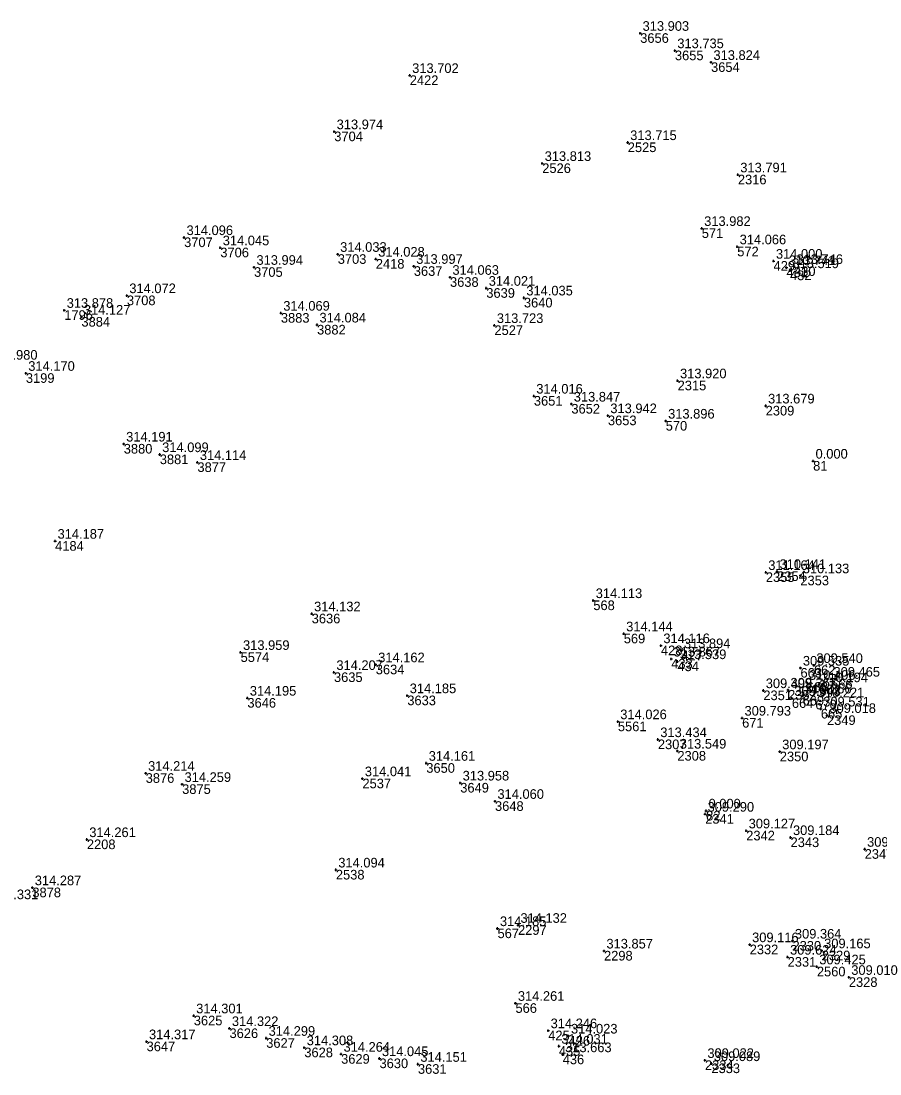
# Model space of a CAD drawing. Extents: x -829398 to -819400, y -1074439 to -1067977.
# Drawn here: x -820526 to -820418.9, y -1068994.8 to -1068863.4 of the extents above; entities that cross this region are included whole.
import ezdxf

# ---------------------------------------------------------------- set-up
doc = ezdxf.new("R2010")
doc.units = 0
for name, color, linetype in [('Vrstva 60', 7, 'Continuous'), ('Vrstva 61', 7, 'Continuous'), ('Čísla bodů_doměření_2012', 7, 'Continuous')]:
    doc.layers.add(name, color=color, linetype=linetype)

# ---------------------------------------------------------------- blocks, each defined once
blk = doc.blocks.new('BOD')
at = {"layer": 'Čísla bodů_doměření_2012'}
for p, q in [((-0.15, 0), (0.15, 0)), ((0, -0.15), (0, 0.15))]:
    blk.add_line(p, q, dxfattribs=at)

msp = doc.modelspace()

# ---------------------------------------------------------------- block references
at = {"layer": 'Vrstva 60'}
for p in [(-820448.76, -1068864.957), (-820444.431, -1068867.121), (-820439.922, -1068868.583), (-820477.502, -1068870.214), (-820486.92, -1068877.224), (-820450.309, -1068878.581), (-820460.976, -1068881.185), (-820436.576, -1068882.608), (-820441.081, -1068889.293), (-820505.647, -1068890.43), (-820501.131, -1068891.703), (-820436.657, -1068891.581), (-820486.484, -1068892.521), (-820481.735, -1068893.12), (-820496.924, -1068894.14), (-820476.998, -1068894.018), (-820432.13, -1068893.372), (-820430.516, -1068894.183), (-820430.072, -1068894.555), (-820429.571, -1068894.029), (-820472.482, -1068895.387), (-820467.955, -1068896.753), (-820512.782, -1068897.674), (-820463.265, -1068897.958), (-820520.591, -1068899.505), (-820493.577, -1068899.857), (-820518.453, -1068900.348), (-820489.063, -1068901.33), (-820466.941, -1068901.398), (-820525.383, -1068907.363), (-820444.093, -1068908.291), (-820462.022, -1068910.202), (-820457.345, -1068911.193), (-820433.111, -1068911.431), (-820452.786, -1068912.643), (-820445.579, -1068913.317), (-820513.176, -1068916.181), (-820508.682, -1068917.499), (-820503.985, -1068918.479), (-820427.19, -1068918.31), (-820521.732, -1068928.298), (-820433.086, -1068932.198), (-820431.679, -1068932.072), (-820428.781, -1068932.608), (-820454.608, -1068935.706), (-820489.734, -1068937.354), (-820450.81, -1068939.848), (-820446.172, -1068941.328), (-820498.599, -1068942.172), (-820444.891, -1068942.988), (-820443.612, -1068941.957), (-820481.74, -1068943.708), (-820444.115, -1068943.317), (-820428.77, -1068944.123), (-820427.09, -1068943.794), (-820486.956, -1068944.671), (-820424.952, -1068945.504), (-820433.4, -1068946.936), (-820430.312, -1068946.863), (-820428.006, -1068945.9), (-820426.454, -1068946.198), (-820497.754, -1068947.87), (-820477.807, -1068947.565), (-820429.84, -1068947.903), (-820428.502, -1068947.6), (-820426.916, -1068948.079), (-820426.228, -1068949.223), (-820451.545, -1068950.808), (-820436.047, -1068950.364), (-820425.461, -1068950.033), (-820446.554, -1068953.047), (-820444.121, -1068954.474), (-820431.348, -1068954.559), (-820475.44, -1068955.994), (-820510.439, -1068957.248), (-820505.89, -1068958.634), (-820483.406, -1068957.924), (-820471.204, -1068958.456), (-820466.868, -1068960.745), (-820440.655, -1068962.346), (-820440.53, -1068961.94), (-820517.774, -1068965.517), (-820435.535, -1068964.429), (-820430.006, -1068965.262), (-820420.761, -1068966.72), (-820486.716, -1068969.303), (-820524.574, -1068971.514), (-820466.557, -1068976.616), (-820463.999, -1068976.208), (-820435.105, -1068978.623), (-820429.764, -1068978.173), (-820453.272, -1068979.408), (-820426.117, -1068979.38), (-820430.371, -1068980.178), (-820426.724, -1068981.385), (-820422.734, -1068982.7), (-820464.316, -1068985.936), (-820504.44, -1068987.492), (-820499.987, -1068989.079), (-820495.405, -1068990.296), (-820460.232, -1068989.35), (-820457.692, -1068990.015), (-820510.327, -1068990.723), (-820490.654, -1068991.47), (-820458.903, -1068991.288), (-820486.064, -1068992.282), (-820481.274, -1068992.832), (-820458.427, -1068992.341), (-820440.68, -1068993.057), (-820476.481, -1068993.538), (-820439.881, -1068993.45)]:
    msp.add_blockref('BOD', p, dxfattribs=at)

# ---------------------------------------------------------------- texts
for s, p in [('3656', (-820448.76, -1068866.157)), ('3655', (-820444.431, -1068868.321)), ('3654', (-820439.922, -1068869.783)), ('2422', (-820477.502, -1068871.414)), ('3704', (-820486.92, -1068878.424)), ('2525', (-820450.309, -1068879.781)), ('2526', (-820460.976, -1068882.385)), ('2316', (-820436.576, -1068883.808)), ('3707', (-820505.647, -1068891.63)), ('571', (-820441.081, -1068890.493)), ('3706', (-820501.131, -1068892.903)), ('572', (-820436.657, -1068892.781)), ('3703', (-820486.484, -1068893.721)), ('2418', (-820481.735, -1068894.32)), ('3705', (-820496.924, -1068895.34)), ('3637', (-820476.998, -1068895.218)), ('429', (-820432.13, -1068894.572)), ('431', (-820430.516, -1068895.383)), ('430', (-820429.571, -1068895.229)), ('3638', (-820472.482, -1068896.587)), ('432', (-820430.072, -1068895.755)), ('3639', (-820467.955, -1068897.953)), ('3708', (-820512.782, -1068898.874)), ('3640', (-820463.265, -1068899.158)), ('1796', (-820520.591, -1068900.705)), ('3884', (-820518.453, -1068901.548)), ('3883', (-820493.577, -1068901.057)), ('3882', (-820489.063, -1068902.53)), ('2527', (-820466.941, -1068902.598)), ('3199', (-820525.383, -1068908.563)), ('2315', (-820444.093, -1068909.491)), ('3651', (-820462.022, -1068911.402)), ('3652', (-820457.345, -1068912.393)), ('2309', (-820433.111, -1068912.631)), ('3653', (-820452.786, -1068913.843)), ('570', (-820445.579, -1068914.517)), ('3880', (-820513.176, -1068917.381)), ('3881', (-820508.682, -1068918.699)), ('3877', (-820503.985, -1068919.679)), ('81', (-820427.19, -1068919.51)), ('4184', (-820521.732, -1068929.498)), ('2355', (-820433.086, -1068933.398)), ('2354', (-820431.679, -1068933.272)), ('2353', (-820428.781, -1068933.808)), ('568', (-820454.608, -1068936.906)), ('3636', (-820489.734, -1068938.554)), ('569', (-820450.81, -1068941.048)), ('428', (-820446.172, -1068942.528)), ('5574', (-820498.599, -1068943.372)), ('433', (-820444.891, -1068944.188)), ('427', (-820443.612, -1068943.157)), ('3634', (-820481.74, -1068944.908)), ('434', (-820444.115, -1068944.517)), ('663', (-820428.77, -1068945.323)), ('662', (-820427.09, -1068944.994)), ('3635', (-820486.956, -1068945.871)), ('666', (-820424.952, -1068946.704)), ('2351', (-820433.4, -1068948.136)), ('2352', (-820430.312, -1068948.063)), ('668', (-820428.006, -1068947.1)), ('667', (-820426.454, -1068947.398)), ('3646', (-820497.754, -1068949.07)), ('3633', (-820477.807, -1068948.765)), ('664', (-820429.84, -1068949.103)), ('669', (-820428.502, -1068948.8)), ('670', (-820426.916, -1068949.279)), ('665', (-820426.228, -1068950.423)), ('5561', (-820451.545, -1068952.008)), ('671', (-820436.047, -1068951.564)), ('2349', (-820425.461, -1068951.233)), ('2307', (-820446.554, -1068954.247)), ('2308', (-820444.121, -1068955.674)), ('2350', (-820431.348, -1068955.759)), ('3650', (-820475.44, -1068957.194)), ('3876', (-820510.439, -1068958.448)), ('3875', (-820505.89, -1068959.834)), ('2537', (-820483.406, -1068959.124)), ('3649', (-820471.204, -1068959.656)), ('3648', (-820466.868, -1068961.945)), ('2341', (-820440.655, -1068963.546)), ('82', (-820440.53, -1068963.14)), ('2342', (-820435.535, -1068965.629)), ('2343', (-820430.006, -1068966.462)), ('2208', (-820517.774, -1068966.717)), ('2347', (-820420.761, -1068967.92)), ('2538', (-820486.716, -1068970.503)), ('3878', (-820524.574, -1068972.714)), ('567', (-820466.557, -1068977.816)), ('2297', (-820463.999, -1068977.408)), ('2330', (-820429.764, -1068979.373)), ('2298', (-820453.272, -1068980.608)), ('2332', (-820435.105, -1068979.823)), ('2329', (-820426.117, -1068980.58)), ('2331', (-820430.371, -1068981.378)), ('2560', (-820426.724, -1068982.585)), ('2328', (-820422.734, -1068983.9)), ('566', (-820464.316, -1068987.136)), ('3625', (-820504.44, -1068988.692)), ('3626', (-820499.987, -1068990.279)), ('3627', (-820495.405, -1068991.496)), ('425', (-820460.232, -1068990.55)), ('426', (-820457.692, -1068991.215)), ('3647', (-820510.327, -1068991.923)), ('3628', (-820490.654, -1068992.67)), ('435', (-820458.903, -1068992.488)), ('3629', (-820486.064, -1068993.482)), ('3630', (-820481.274, -1068994.032)), ('436', (-820458.427, -1068993.541)), ('3631', (-820476.481, -1068994.738)), ('2334', (-820440.68, -1068994.257)), ('2333', (-820439.881, -1068994.65))]:
    msp.add_text(s, height=1.2, dxfattribs=at).set_placement(p)
at = {"layer": 'Vrstva 61'}
for s, p in [('313.903', (-820448.46, -1068864.657)), ('313.735', (-820444.131, -1068866.821)), ('313.824', (-820439.622, -1068868.283)), ('313.702', (-820477.202, -1068869.914)), ('313.974', (-820486.62, -1068876.924)), ('313.715', (-820450.009, -1068878.281)), ('313.813', (-820460.676, -1068880.885)), ('313.791', (-820436.276, -1068882.308)), ('313.982', (-820440.781, -1068888.993)), ('314.096', (-820505.347, -1068890.13)), ('314.045', (-820500.831, -1068891.403)), ('314.066', (-820436.357, -1068891.281)), ('314.033', (-820486.184, -1068892.221)), ('314.028', (-820481.435, -1068892.82)), ('314.000', (-820431.83, -1068893.072)), ('313.994', (-820496.624, -1068893.84)), ('313.997', (-820476.698, -1068893.718)), ('313.741', (-820430.216, -1068893.883)), ('313.519', (-820429.772, -1068894.255)), ('313.746', (-820429.271, -1068893.729)), ('314.063', (-820472.182, -1068895.087)), ('314.021', (-820467.655, -1068896.453)), ('314.072', (-820512.482, -1068897.374)), ('314.035', (-820462.965, -1068897.658)), ('313.878', (-820520.291, -1068899.205)), ('314.069', (-820493.277, -1068899.557)), ('314.127', (-820518.153, -1068900.048)), ('314.084', (-820488.763, -1068901.03)), ('313.723', (-820466.641, -1068901.098)), ('313.980', (-820529.733, -1068905.671)), ('314.170', (-820525.083, -1068907.063)), ('313.920', (-820443.793, -1068907.991)), ('314.016', (-820461.722, -1068909.902)), ('313.847', (-820457.045, -1068910.893)), ('313.679', (-820432.811, -1068911.131)), ('313.942', (-820452.486, -1068912.343)), ('313.896', (-820445.279, -1068913.017)), ('314.191', (-820512.876, -1068915.881)), ('314.099', (-820508.382, -1068917.199)), ('0.000', (-820426.89, -1068918.01)), ('314.114', (-820503.685, -1068918.179)), ('314.187', (-820521.432, -1068927.998)), ('311.164', (-820432.786, -1068931.898)), ('310.141', (-820431.379, -1068931.772)), ('310.133', (-820428.481, -1068932.308)), ('314.113', (-820454.308, -1068935.406)), ('314.132', (-820489.434, -1068937.054)), ('314.144', (-820450.51, -1068939.548)), ('314.116', (-820445.872, -1068941.028)), ('313.894', (-820443.312, -1068941.657)), ('313.959', (-820498.299, -1068941.872)), ('313.867', (-820444.591, -1068942.688)), ('314.162', (-820481.44, -1068943.408)), ('313.539', (-820443.815, -1068943.017)), ('309.535', (-820428.47, -1068943.823)), ('309.540', (-820426.79, -1068943.494)), ('314.207', (-820486.656, -1068944.371)), ('310.406', (-820427.706, -1068945.6)), ('309.465', (-820424.652, -1068945.204)), ('309.493', (-820433.1, -1068946.636)), ('309.367', (-820430.012, -1068946.563)), ('310.194', (-820426.154, -1068945.898)), ('314.195', (-820497.454, -1068947.57)), ('314.185', (-820477.507, -1068947.265)), ('309.543', (-820429.54, -1068947.603)), ('310.366', (-820428.202, -1068947.3)), ('310.221', (-820426.616, -1068947.779)), ('309.531', (-820425.928, -1068948.923)), ('314.026', (-820451.245, -1068950.508)), ('309.793', (-820435.747, -1068950.064)), ('309.018', (-820425.161, -1068949.733)), ('313.434', (-820446.254, -1068952.747)), ('313.549', (-820443.821, -1068954.174)), ('309.197', (-820431.048, -1068954.259)), ('314.161', (-820475.14, -1068955.694)), ('314.214', (-820510.139, -1068956.948)), ('314.259', (-820505.59, -1068958.334)), ('314.041', (-820483.106, -1068957.624)), ('313.958', (-820470.904, -1068958.156)), ('314.060', (-820466.568, -1068960.445)), ('309.290', (-820440.355, -1068962.046)), ('0.000', (-820440.23, -1068961.64)), ('314.261', (-820517.474, -1068965.217)), ('309.127', (-820435.235, -1068964.129)), ('309.184', (-820429.706, -1068964.962)), ('309.020', (-820420.461, -1068966.42)), ('314.094', (-820486.416, -1068969.003)), ('314.287', (-820524.274, -1068971.214)), ('314.331', (-820529.63, -1068972.958)), ('314.185', (-820466.257, -1068976.316)), ('314.132', (-820463.699, -1068975.908)), ('309.116', (-820434.805, -1068978.323)), ('309.364', (-820429.464, -1068977.873)), ('313.857', (-820452.972, -1068979.108)), ('309.165', (-820425.817, -1068979.08)), ('309.624', (-820430.071, -1068979.878)), ('309.425', (-820426.424, -1068981.085)), ('309.010', (-820422.434, -1068982.4)), ('314.261', (-820464.016, -1068985.636)), ('314.301', (-820504.14, -1068987.192)), ('314.322', (-820499.687, -1068988.779)), ('314.299', (-820495.105, -1068989.996)), ('314.246', (-820459.932, -1068989.05)), ('314.023', (-820457.392, -1068989.715)), ('314.317', (-820510.027, -1068990.423)), ('314.308', (-820490.354, -1068991.17)), ('314.031', (-820458.603, -1068990.988)), ('314.264', (-820485.764, -1068991.982)), ('314.045', (-820480.974, -1068992.532)), ('313.663', (-820458.127, -1068992.041)), ('309.022', (-820440.38, -1068992.757)), ('314.151', (-820476.181, -1068993.238)), ('309.089', (-820439.581, -1068993.15))]:
    msp.add_text(s, height=1.2, dxfattribs=at).set_placement(p)

doc.saveas('drawing.dxf')
